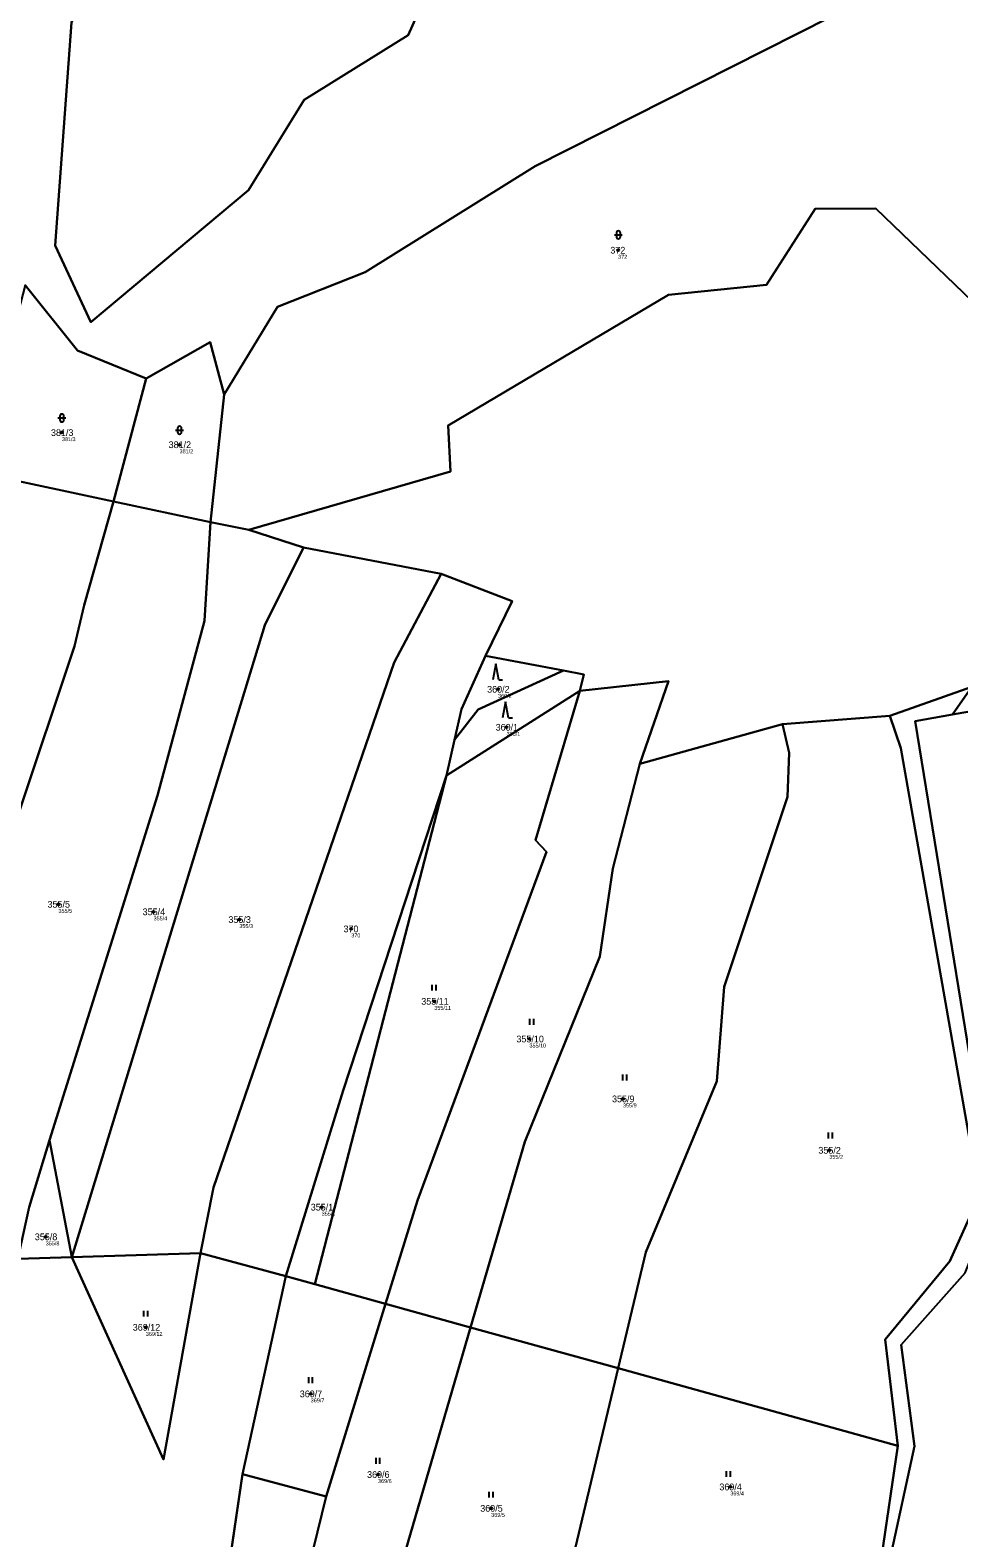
# Model space of a CAD drawing. Extents: x -767985 to -763816, y -1059600 to -1057360.
# Drawn here: x -765567.9 to -765332.9, y -1058237.1 to -1057855.6 of the extents above; entities that cross this region are included whole.
import ezdxf

# ---------------------------------------------------------------- set-up
doc = ezdxf.new("R2010")
doc.units = 0
for name, color, linetype in [('Definiční body', 7, 'Continuous'), ('Hranice parcel', 7, 'Continuous'), ('Parcelní čísla', 7, 'Continuous'), ('Polygon parcely', 7, 'Continuous'), ('Značky kultur', 7, 'Continuous')]:
    doc.layers.add(name, color=color, linetype=linetype)

msp = doc.modelspace()

# ---------------------------------------------------------------- linework, layer by layer
at = {"layer": 'Definiční body'}
for centre in [(-765419.12, -1057911.27994), (-765559.84, -1057957.42994), (-765530.07, -1057960.49994), (-765449.49, -1058022.37994), (-765447.34, -1058031.98994), (-765560.71, -1058076.78994), (-765536.64, -1058078.68994), (-765514.95, -1058080.64994), (-765486.63, -1058083.00994), (-765465.62, -1058101.33994), (-765441.55, -1058110.85994), (-765417.89, -1058126.02994), (-765365.69, -1058139.02994), (-765494.11, -1058153.41994), (-765563.92, -1058160.92994), (-765538.61, -1058183.82994), (-765496.89, -1058200.66994), (-765479.86, -1058221.07994), (-765390.74, -1058224.20994), (-765451.23, -1058229.62994)]:
    msp.add_circle(centre, 0.25, dxfattribs=at)
at = {"layer": 'Hranice parcel'}
for p, q in [((-765538.49, -1057943.77), (-765546.75, -1057974.85)), ((-765518.8, -1057947.8), (-765522.24, -1057980.05)), ((-765546.75, -1057974.85), (-765577.98, -1057968.23)), ((-765546.75, -1057974.85), (-765522.24, -1057980.05)), ((-765522.24, -1057980.05), (-765512.54, -1057982.05)), ((-765512.54, -1057982.05), (-765498.71, -1057986.54)), ((-765498.71, -1057986.54), (-765463.86, -1057993.18)), ((-765452.64, -1058013.92), (-765432.95, -1058017.66)), ((-765329.62, -1058021.76), (-765350.34, -1058029.13)), ((-765334.51, -1058028.79), (-765329.62, -1058021.76)), ((-765462.53, -1058044.19), (-765428.79, -1058022.79)), ((-765350.34, -1058029.13), (-765377.57, -1058031.22)), ((-765413.67, -1058041.25), (-765377.57, -1058031.22)), ((-765460.49, -1058035.18), (-765462.53, -1058044.19)), ((-765495.81, -1058172.94), (-765462.53, -1058044.19)), ((-765562.94, -1058136.5), (-765557.31, -1058166.07)), ((-765570.95, -1058166.5), (-765557.31, -1058166.07)), ((-765557.31, -1058166.07), (-765524.77, -1058165.05)), ((-765503.19, -1058170.89), (-765524.77, -1058165.05)), ((-765503.19, -1058170.89), (-765514.14, -1058220.98)), ((-765503.19, -1058170.89), (-765495.81, -1058172.94)), ((-765495.81, -1058172.94), (-765477.93, -1058177.9)), ((-765477.93, -1058177.9), (-765492.98, -1058226.62)), ((-765477.93, -1058177.9), (-765456.44, -1058183.86)), ((-765456.44, -1058183.86), (-765481.64, -1058270.25)), ((-765456.44, -1058183.86), (-765419.13, -1058194.2)), ((-765419.13, -1058194.2), (-765348.39, -1058213.82)), ((-765348.39, -1058213.82), (-765352.47, -1058241.95)), ((-765514.14, -1058220.98), (-765520.29, -1058262.79)), ((-765514.14, -1058220.98), (-765492.98, -1058226.62)), ((-765492.98, -1058226.62), (-765502.72, -1058266.18))]:
    msp.add_line(p, q, dxfattribs=at)
for points in [[(-765498.52, -1057873.19), (-765472.22, -1057856.9), (-765459.89, -1057829.24), (-765436.77, -1057815.17), (-765404.88, -1057801.58), (-765368.21, -1057791.17), (-765355.83, -1057783.46), (-765365.28, -1057765.53), (-765396.11, -1057769.2), (-765421.74, -1057775.94), (-765527.53, -1057789.24), (-765525.69, -1057816.31), (-765533.11, -1057833.37), (-765550.93, -1057837.23), (-765557.39, -1057853.62), (-765561.53, -1057910.1), (-765552.48, -1057929.47), (-765512.59, -1057896.12), (-765498.52, -1057873.19)], [(-765512.54, -1057982.05), (-765461.49, -1057967.27), (-765462.1, -1057955.59), (-765406.38, -1057922.6), (-765381.56, -1057920.05), (-765369.28, -1057900.82), (-765353.95, -1057900.7), (-765327.3, -1057926.38), (-765306.62, -1057935.63), (-765304.92, -1057906.06), (-765312.34, -1057883.05), (-765318.91, -1057869.79), (-765327.92, -1057827.44), (-765357.11, -1057848.12), (-765440.08, -1057889.99), (-765483.15, -1057916.83), (-765505.29, -1057925.59), (-765518.8, -1057947.8)], [(-765569.13, -1057920.09), (-765555.93, -1057936.62), (-765538.49, -1057943.77)], [(-765518.8, -1057947.8), (-765522.34, -1057934.52), (-765538.49, -1057943.77)], [(-765546.75, -1057974.85), (-765554.2, -1058001.07), (-765556.65, -1058011.49), (-765585.32, -1058097.06), (-765605.93, -1058167.78)], [(-765522.24, -1057980.05), (-765523.79, -1058005.07), (-765535.65, -1058049.29), (-765562.94, -1058136.5)], [(-765498.71, -1057986.54), (-765508.49, -1058006.17), (-765557.31, -1058166.07)], [(-765524.77, -1058165.05), (-765521.52, -1058148.42), (-765475.74, -1058015.61), (-765463.86, -1057993.18)], [(-765463.86, -1057993.18), (-765445.89, -1058000.11), (-765452.64, -1058013.92)], [(-765452.64, -1058013.92), (-765458.75, -1058027.45), (-765460.49, -1058035.18)], [(-765432.95, -1058017.66), (-765454.51, -1058027.47), (-765460.49, -1058035.18)], [(-765432.95, -1058017.66), (-765427.83, -1058018.63), (-765428.79, -1058022.79)], [(-765428.79, -1058022.79), (-765406.41, -1058020.34), (-765413.67, -1058041.25)], [(-765428.79, -1058022.79), (-765440.06, -1058060.52), (-765437.22, -1058063.51), (-765469.86, -1058151.75), (-765477.93, -1058177.9)], [(-765361.69, -1058283.66), (-765350.26, -1058242.21), (-765344.13, -1058213.91), (-765347.49, -1058188.27), (-765331.32, -1058170.08), (-765325.63, -1058155.64), (-765327.52, -1058131.65), (-765343.99, -1058030.46), (-765334.51, -1058028.79)], [(-765348.39, -1058213.82), (-765351.53, -1058186.91), (-765335.18, -1058167.05), (-765329.58, -1058154.49), (-765330.26, -1058136.18), (-765347.59, -1058037.29), (-765350.34, -1058029.13)], [(-765334.51, -1058028.79), (-765328.27, -1058027.69), (-765309.47, -1058029.58), (-765291.27, -1058028.92), (-765257.31, -1058030.48), (-765237.95, -1058029.48), (-765208.45, -1058035.06), (-765211.51, -1058039.49)], [(-765377.57, -1058031.22), (-765375.86, -1058038.42), (-765376.24, -1058049.63), (-765392.28, -1058097.71), (-765394.19, -1058121.53), (-765412.15, -1058164.83), (-765419.13, -1058194.2)], [(-765413.67, -1058041.25), (-765420.49, -1058067.73), (-765423.76, -1058089.98), (-765442.74, -1058136.9), (-765456.44, -1058183.86)], [(-765462.53, -1058044.19), (-765488.67, -1058123.9), (-765503.19, -1058170.89)], [(-765570.95, -1058166.5), (-765568.15, -1058153.4), (-765562.94, -1058136.5)], [(-765524.77, -1058165.05), (-765534.16, -1058217.31), (-765557.31, -1058166.07)], [(-765419.13, -1058194.2), (-765431.22, -1058245.14), (-765425.34, -1058250.21)]]:
    msp.add_lwpolyline(points, dxfattribs=at)
at = {"layer": 'Polygon parcely'}
for points in [[(-765498.52, -1057873.19), (-765512.59, -1057896.12), (-765552.48, -1057929.47), (-765561.53, -1057910.1), (-765557.39, -1057853.62), (-765550.93, -1057837.23), (-765533.11, -1057833.37), (-765525.69, -1057816.31), (-765527.53, -1057789.24), (-765421.74, -1057775.94), (-765396.11, -1057769.2), (-765365.28, -1057765.53), (-765355.83, -1057783.46), (-765368.21, -1057791.17), (-765404.88, -1057801.58), (-765436.77, -1057815.17), (-765459.89, -1057829.24), (-765472.22, -1057856.9)], [(-765498.52, -1057873.19), (-765472.22, -1057856.9), (-765459.89, -1057829.24), (-765436.77, -1057815.17), (-765404.88, -1057801.58), (-765368.21, -1057791.17), (-765355.83, -1057783.46), (-765365.28, -1057765.53), (-765396.11, -1057769.2), (-765421.74, -1057775.94), (-765527.53, -1057789.24), (-765525.69, -1057816.31), (-765533.11, -1057833.37), (-765550.93, -1057837.23), (-765557.39, -1057853.62), (-765561.53, -1057910.1), (-765552.48, -1057929.47), (-765512.59, -1057896.12)], [(-765440.08, -1057889.99), (-765483.15, -1057916.83), (-765505.29, -1057925.59), (-765518.8, -1057947.8), (-765522.24, -1057980.05), (-765512.54, -1057982.05), (-765461.49, -1057967.27), (-765462.1, -1057955.59), (-765406.38, -1057922.6), (-765381.56, -1057920.05), (-765369.28, -1057900.82), (-765353.95, -1057900.7), (-765327.3, -1057926.38), (-765306.62, -1057935.63), (-765304.92, -1057906.06), (-765312.34, -1057883.05), (-765318.91, -1057869.79), (-765327.92, -1057827.44), (-765357.11, -1057848.12)], [(-765573.82, -1057938.3), (-765575.27, -1057957.22), (-765577.98, -1057968.23), (-765546.75, -1057974.85), (-765538.49, -1057943.77), (-765555.93, -1057936.62), (-765569.13, -1057920.09)], [(-765518.8, -1057947.8), (-765522.34, -1057934.52), (-765538.49, -1057943.77), (-765546.75, -1057974.85), (-765522.24, -1057980.05)], [(-765597.08, -1058045.92), (-765621.56, -1058110.38), (-765635.5, -1058168.98), (-765605.93, -1058167.78), (-765585.32, -1058097.06), (-765556.65, -1058011.49), (-765554.2, -1058001.07), (-765546.75, -1057974.85), (-765577.98, -1057968.23)], [(-765605.93, -1058167.78), (-765570.95, -1058166.5), (-765568.15, -1058153.4), (-765562.94, -1058136.5), (-765535.65, -1058049.29), (-765523.79, -1058005.07), (-765522.24, -1057980.05), (-765546.75, -1057974.85), (-765554.2, -1058001.07), (-765556.65, -1058011.49), (-765585.32, -1058097.06)], [(-765562.94, -1058136.5), (-765557.31, -1058166.07), (-765508.49, -1058006.17), (-765498.71, -1057986.54), (-765512.54, -1057982.05), (-765522.24, -1057980.05), (-765523.79, -1058005.07), (-765535.65, -1058049.29)], [(-765508.49, -1058006.17), (-765557.31, -1058166.07), (-765524.77, -1058165.05), (-765521.52, -1058148.42), (-765475.74, -1058015.61), (-765463.86, -1057993.18), (-765498.71, -1057986.54)], [(-765503.19, -1058170.89), (-765488.67, -1058123.9), (-765462.53, -1058044.19), (-765460.49, -1058035.18), (-765458.75, -1058027.45), (-765452.64, -1058013.92), (-765445.89, -1058000.11), (-765463.86, -1057993.18), (-765475.74, -1058015.61), (-765521.52, -1058148.42), (-765524.77, -1058165.05)], [(-765460.49, -1058035.18), (-765454.51, -1058027.47), (-765432.95, -1058017.66), (-765452.64, -1058013.92), (-765458.75, -1058027.45)], [(-765462.53, -1058044.19), (-765428.79, -1058022.79), (-765427.83, -1058018.63), (-765432.95, -1058017.66), (-765454.51, -1058027.47), (-765460.49, -1058035.18)], [(-765437.22, -1058063.51), (-765469.86, -1058151.75), (-765477.93, -1058177.9), (-765456.44, -1058183.86), (-765442.74, -1058136.9), (-765423.76, -1058089.98), (-765420.49, -1058067.73), (-765413.67, -1058041.25), (-765406.41, -1058020.34), (-765428.79, -1058022.79), (-765440.06, -1058060.52)], [(-765344.13, -1058213.91), (-765347.49, -1058188.27), (-765331.32, -1058170.08), (-765325.63, -1058155.64), (-765327.52, -1058131.65), (-765343.99, -1058030.46), (-765334.51, -1058028.79), (-765329.62, -1058021.76), (-765350.34, -1058029.13), (-765347.59, -1058037.29), (-765330.26, -1058136.18), (-765329.58, -1058154.49), (-765335.18, -1058167.05), (-765351.53, -1058186.91), (-765348.39, -1058213.82), (-765352.47, -1058241.95), (-765361.69, -1058283.66), (-765350.26, -1058242.21)], [(-765495.81, -1058172.94), (-765477.93, -1058177.9), (-765469.86, -1058151.75), (-765437.22, -1058063.51), (-765440.06, -1058060.52), (-765428.79, -1058022.79), (-765462.53, -1058044.19)], [(-765419.13, -1058194.2), (-765348.39, -1058213.82), (-765351.53, -1058186.91), (-765335.18, -1058167.05), (-765329.58, -1058154.49), (-765330.26, -1058136.18), (-765347.59, -1058037.29), (-765350.34, -1058029.13), (-765377.57, -1058031.22), (-765375.86, -1058038.42), (-765376.24, -1058049.63), (-765392.28, -1058097.71), (-765394.19, -1058121.53), (-765412.15, -1058164.83)], [(-765420.49, -1058067.73), (-765423.76, -1058089.98), (-765442.74, -1058136.9), (-765456.44, -1058183.86), (-765419.13, -1058194.2), (-765412.15, -1058164.83), (-765394.19, -1058121.53), (-765392.28, -1058097.71), (-765376.24, -1058049.63), (-765375.86, -1058038.42), (-765377.57, -1058031.22), (-765413.67, -1058041.25)], [(-765495.81, -1058172.94), (-765462.53, -1058044.19), (-765488.67, -1058123.9), (-765503.19, -1058170.89)], [(-765570.95, -1058166.5), (-765557.31, -1058166.07), (-765562.94, -1058136.5), (-765568.15, -1058153.4)], [(-765524.77, -1058165.05), (-765557.31, -1058166.07), (-765534.16, -1058217.31)], [(-765514.14, -1058220.98), (-765492.98, -1058226.62), (-765477.93, -1058177.9), (-765495.81, -1058172.94), (-765503.19, -1058170.89)], [(-765492.98, -1058226.62), (-765502.72, -1058266.18), (-765481.64, -1058270.25), (-765456.44, -1058183.86), (-765477.93, -1058177.9)], [(-765481.64, -1058270.25), (-765464.73, -1058273.51), (-765425.34, -1058250.21), (-765431.22, -1058245.14), (-765419.13, -1058194.2), (-765456.44, -1058183.86)], [(-765425.34, -1058250.21), (-765385.47, -1058244.54), (-765352.47, -1058241.95), (-765348.39, -1058213.82), (-765419.13, -1058194.2), (-765431.22, -1058245.14)], [(-765520.29, -1058262.79), (-765502.72, -1058266.18), (-765492.98, -1058226.62), (-765514.14, -1058220.98)]]:
    msp.add_lwpolyline(points, close=True, dxfattribs=at)
for points in [[(-765483.15, -1057916.83), (-765440.08, -1057889.99), (-765357.11, -1057848.12), (-765327.92, -1057827.44)], [(-765327.3, -1057926.38), (-765353.95, -1057900.7), (-765369.28, -1057900.82), (-765381.56, -1057920.05), (-765406.38, -1057922.6), (-765462.1, -1057955.59), (-765461.49, -1057967.27), (-765512.54, -1057982.05), (-765498.71, -1057986.54), (-765463.86, -1057993.18), (-765445.89, -1058000.11), (-765452.64, -1058013.92), (-765432.95, -1058017.66), (-765427.83, -1058018.63), (-765428.79, -1058022.79), (-765406.41, -1058020.34), (-765413.67, -1058041.25), (-765377.57, -1058031.22)], [(-765569.13, -1057920.09), (-765555.93, -1057936.62), (-765538.49, -1057943.77), (-765522.34, -1057934.52), (-765518.8, -1057947.8), (-765505.29, -1057925.59), (-765483.15, -1057916.83)], [(-765377.57, -1058031.22), (-765350.34, -1058029.13), (-765329.62, -1058021.76)], [(-765329.62, -1058021.76), (-765334.51, -1058028.79), (-765328.27, -1058027.69)], [(-765328.27, -1058027.69), (-765334.51, -1058028.79), (-765343.99, -1058030.46), (-765327.52, -1058131.65)], [(-765520.29, -1058262.79), (-765514.14, -1058220.98), (-765503.19, -1058170.89), (-765524.77, -1058165.05), (-765534.16, -1058217.31), (-765557.31, -1058166.07), (-765570.95, -1058166.5)], [(-765331.32, -1058170.08), (-765347.49, -1058188.27), (-765344.13, -1058213.91), (-765350.26, -1058242.21), (-765361.69, -1058283.66), (-765374.67, -1058313.5), (-765217.94, -1058330.35)]]:
    msp.add_lwpolyline(points, dxfattribs=at)
at = {"layer": 'Značky kultur'}
for p, q in [((-765420.061, -1057907.391), (-765418.059, -1057907.391)), ((-765419.561, -1057906.891), (-765419.561, -1057907.892)), ((-765418.559, -1057907.892), (-765418.559, -1057906.891)), ((-765560.841, -1057953.731), (-765558.839, -1057953.731)), ((-765560.341, -1057953.231), (-765560.341, -1057954.232)), ((-765559.339, -1057954.232), (-765559.339, -1057953.231)), ((-765531.071, -1057956.801), (-765529.069, -1057956.801)), ((-765530.571, -1057956.301), (-765530.571, -1057957.302)), ((-765529.569, -1057957.302), (-765529.569, -1057956.301)), ((-765450.09, -1058015.95), (-765450.84, -1058019.95)), ((-765449.34, -1058019.95), (-765450.09, -1058015.95)), ((-765449.34, -1058019.95), (-765448.344, -1058019.95)), ((-765447.63, -1058025.57), (-765448.38, -1058029.57)), ((-765446.88, -1058029.57), (-765447.63, -1058025.57)), ((-765446.88, -1058029.57), (-765445.884, -1058029.57)), ((-765466.131, -1058098.64), (-765466.131, -1058097.14)), ((-765465.13, -1058098.64), (-765465.13, -1058097.14)), ((-765441.441, -1058107.25), (-765441.441, -1058105.75)), ((-765440.44, -1058107.25), (-765440.44, -1058105.75)), ((-765417.911, -1058121.38), (-765417.911, -1058119.88)), ((-765416.91, -1058121.38), (-765416.91, -1058119.88)), ((-765365.891, -1058136.02), (-765365.891, -1058134.52)), ((-765364.89, -1058136.02), (-765364.89, -1058134.52)), ((-765539.121, -1058181.13), (-765539.121, -1058179.63)), ((-765538.12, -1058181.13), (-765538.12, -1058179.63)), ((-765497.401, -1058197.97), (-765497.401, -1058196.47)), ((-765496.4, -1058197.97), (-765496.4, -1058196.47)), ((-765480.371, -1058218.38), (-765480.371, -1058216.88)), ((-765479.37, -1058218.38), (-765479.37, -1058216.88)), ((-765391.731, -1058221.7), (-765391.731, -1058220.2)), ((-765390.73, -1058221.7), (-765390.73, -1058220.2)), ((-765451.741, -1058226.93), (-765451.741, -1058225.43)), ((-765450.74, -1058226.93), (-765450.74, -1058225.43))]:
    msp.add_line(p, q, dxfattribs=at)
for centre, start, end in [((-765419.06, -1057906.8909), 0, 180), ((-765419.06, -1057907.8909), 180, 359.9878861), ((-765559.84, -1057953.2309), 0, 180), ((-765559.84, -1057954.2309), 180, 359.9878861), ((-765530.07, -1057956.3009), 0, 180), ((-765530.07, -1057957.3009), 180, 359.9878861)]:
    msp.add_arc(centre, 0.5, start, end, dxfattribs=at)

# ---------------------------------------------------------------- texts
at = {"layer": 'Definiční body'}
for s, p in [('372', (-765419.12, -1057913.436)), ('381/3', (-765559.84, -1057959.586)), ('381/2', (-765530.07, -1057962.656)), ('360/2', (-765449.49, -1058024.536)), ('360/1', (-765447.34, -1058034.146)), ('355/5', (-765560.71, -1058078.946)), ('355/4', (-765536.64, -1058080.846)), ('355/3', (-765514.95, -1058082.806)), ('370', (-765486.63, -1058085.166)), ('355/11', (-765465.62, -1058103.496)), ('355/10', (-765441.55, -1058113.016)), ('355/9', (-765417.89, -1058128.186)), ('355/2', (-765365.69, -1058141.186)), ('355/1', (-765494.11, -1058155.576)), ('355/8', (-765563.92, -1058163.086)), ('369/12', (-765538.61, -1058185.986)), ('369/7', (-765496.89, -1058202.826)), ('369/6', (-765479.86, -1058223.236)), ('369/4', (-765390.74, -1058226.366)), ('369/5', (-765451.23, -1058231.786))]:
    msp.add_text(s, height=0.999996, dxfattribs=at).set_placement(p)
at = {"layer": 'Parcelní čísla'}
for s, p in [('372', (-765421.094, -1057912.13)), ('381/3', (-765562.613, -1057958.28)), ('381/2', (-765532.843, -1057961.35)), ('360/2', (-765452.263, -1058023.23)), ('360/1', (-765450.113, -1058032.84)), ('355/5', (-765563.483, -1058077.64)), ('355/4', (-765539.413, -1058079.54)), ('355/3', (-765517.723, -1058081.5)), ('370', (-765488.604, -1058083.86)), ('355/11', (-765468.925, -1058102.19)), ('355/10', (-765444.855, -1058111.71)), ('355/9', (-765420.663, -1058126.88)), ('355/2', (-765368.463, -1058139.88)), ('355/1', (-765496.883, -1058154.27)), ('355/8', (-765566.693, -1058161.78)), ('369/12', (-765541.915, -1058184.68)), ('369/7', (-765499.663, -1058201.52)), ('369/6', (-765482.633, -1058221.93)), ('369/4', (-765393.513, -1058225.06)), ('369/5', (-765454.003, -1058230.48))]:
    msp.add_text(s, height=1.699998, dxfattribs=at).set_placement(p)

doc.saveas('drawing.dxf')
